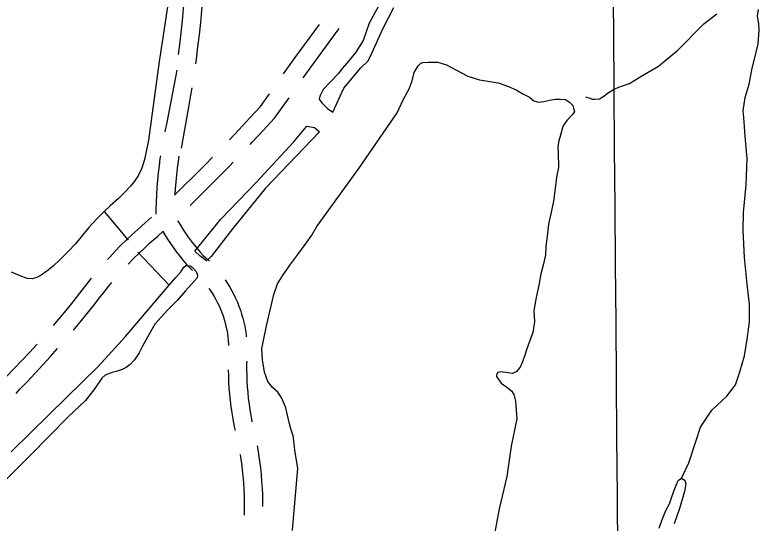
# Model space of a CAD drawing. Extents: x 3535183 to 3573198, y 534952 to 560562.
# Drawn here: x 3564705 to 3565923, y 548839 to 549671 of the extents above; entities that cross this region are included whole.
import ezdxf

# ---------------------------------------------------------------- set-up
doc = ezdxf.new("R2010")
doc.units = 0
for name, color, linetype in [('V-GRID-MAJR', 7, 'Continuous'), ('V-ROAD-CNTR', 7, 'Continuous'), ('V-TOPO-SHOR', 7, 'Continuous')]:
    doc.layers.add(name, color=color, linetype=linetype)

msp = doc.modelspace()

# ---------------------------------------------------------------- linework, layer by layer
at = {"layer": 'V-GRID-MAJR'}
msp.add_spline([(3565756.701, 540552.2170000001), (3565709.113, 546611.128), (3565661.509, 552671.9720000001), (3565613.9050000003, 558732.832), (3565613.89, 558734.748)], degree=3, dxfattribs=at)
at = {"layer": 'V-ROAD-CNTR'}
for points in [[(3564972.451905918, 549605.8430904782), (3564974.5566535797, 549622.1306757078), (3564976.875043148, 549641.6757810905), (3564978.986084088, 549661.2475511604), (3564980.891871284, 549680.8371784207), (3564982.5923341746, 549700.4470672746), (3564982.960160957, 549705.2719887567)], [(3565000.6908513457, 549590.9260928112), (3565001.766118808, 549598.605792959), (3565004.3293464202, 549618.4413242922), (3565006.684956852, 549638.3002189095), (3565008.829915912, 549658.1864488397), (3565010.766128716, 549678.0888215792), (3565011.824007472, 549690.2883732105)], [(3565144.714763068, 549574.4215323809), (3565163.6174191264, 549600.975388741), (3565203.390585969, 549655.3933412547)], [(3565176.8638456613, 549567.8531240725), (3565187.9485808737, 549583.424611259), (3565235.6765514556, 549648.726387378)], [(3564950.3991528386, 549479.5188570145), (3564951.1159821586, 549483.0087239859), (3564953.728583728, 549494.6938809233), (3564970.150771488, 549580.6671281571)], [(3564977.228710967, 549452.9224689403), (3564989.4339560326, 549519.5732154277), (3564992.8277847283, 549539.2820162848), (3564994.778465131, 549551.3667343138)], [(3565055.937061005, 549466.568029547), (3565071.4479057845, 549482.8878396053), (3565089.399178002, 549502.1185740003), (3565106.598509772, 549520.8770192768), (3565121.5181617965, 549541.8356769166)], [(3565089.764893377, 549458.6133119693), (3565093.2860942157, 549462.3181603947), (3565111.4208219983, 549481.7454259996), (3565129.9634902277, 549501.9689807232), (3565153.6672252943, 549535.2672417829)], [(3564935.8118292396, 549344.7231867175), (3564935.902598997, 549352.3720081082), (3564936.2522286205, 549364.3412000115), (3564936.8113487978, 549376.303509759), (3564937.5749649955, 549388.2535410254), (3564938.5491797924, 549400.1884389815), (3564939.727521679, 549412.102671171), (3564941.110760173, 549423.9966819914), (3564942.7042786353, 549435.8637437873), (3564943.3537778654, 549440.1508087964)], [(3564965.9768086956, 549375.8893160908), (3564967.111547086, 549377.0052502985), (3564979.022646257, 549389.0514640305), (3564997.946883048, 549407.5909437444), (3565016.5730158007, 549426.1683247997), (3565028.086439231, 549437.8579804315)], [(3564966.9043576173, 549376.801494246), (3564967.4970350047, 549386.0764589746), (3564968.4288202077, 549397.4915610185), (3564969.556478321, 549408.8933288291), (3564970.8792398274, 549420.2673180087), (3564972.403721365, 549431.6202562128), (3564973.6376571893, 549439.7649357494)], [(3564991.478845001, 549358.9812415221), (3565000.1873537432, 549367.7885359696), (3565019.0371169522, 549386.2550562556), (3565037.8529841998, 549405.0216752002), (3565056.501142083, 549423.9552743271), (3565062.0903174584, 549429.7329342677)], [(3564856.2620633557, 549270.4764108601), (3564859.9451613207, 549274.5530059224), (3564868.7588538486, 549283.9553680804), (3564877.745631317, 549293.1915511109), (3564886.902906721, 549302.258888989), (3564896.225503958, 549311.1563381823), (3564905.729019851, 549319.8949444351), (3564918.477109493, 549331.1157519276), (3564928.1598728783, 549339.8802424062)], [(3564971.0597362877, 549334.2238639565), (3564971.565058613, 549333.3120012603), (3564975.537983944, 549326.5692597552), (3564979.6853993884, 549319.9370114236), (3564984.0110753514, 549313.4118392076), (3564988.5018258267, 549307.0040960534), (3564993.1628975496, 549300.7201680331), (3564997.9878871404, 549294.5553796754), (3565002.9716867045, 549288.523611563), (3565008.1130576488, 549282.6245047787), (3565012.9913700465, 549277.3164237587), (3565017.3854707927, 549273.4678227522), (3565022.4290893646, 549268.7436117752), (3565023.498685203, 549267.670941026)], [(3564889.928247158, 549262.6725411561), (3564890.4551461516, 549263.2346319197), (3564899.052368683, 549272.070448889), (3564907.815093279, 549280.7471110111), (3564916.7364960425, 549289.2616618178), (3564925.7949801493, 549297.5910555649), (3564938.454890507, 549308.7342480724), (3564947.457512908, 549316.8830993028)], [(3564946.6710640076, 549316.4652530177), (3564949.892016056, 549310.9987402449), (3564954.4606006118, 549303.6929885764), (3564959.220924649, 549296.5121607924), (3564964.1661741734, 549289.4559039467), (3564969.2991024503, 549282.5358319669), (3564974.60811286, 549275.7526203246), (3564980.0963132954, 549269.110388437), (3564985.7569423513, 549262.6154952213), (3564992.0026299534, 549255.8195762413), (3564995.590036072, 549252.6775238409)], [(3564767.5039204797, 549162.2715074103), (3564776.6597237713, 549172.9987202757), (3564788.319564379, 549186.9705112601), (3564799.8221412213, 549201.0663206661), (3564811.0724666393, 549215.1734504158), (3564818.5659614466, 549225.19256359), (3564826.4719096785, 549235.3706414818), (3564830.2736772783, 549240.0784602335)], [(3565049.1219361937, 549237.0426910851), (3565052.889603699, 549231.3243492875), (3565056.494607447, 549225.4268221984), (3565059.8968332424, 549219.4130591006), (3565063.0947276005, 549213.2923000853), (3565066.0857038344, 549207.0655039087), (3565068.867459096, 549200.7404892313), (3565071.4345740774, 549194.3253994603), (3565073.782900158, 549187.8283999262), (3565075.913587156, 549181.2550956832), (3565077.819788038, 549174.6141377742), (3565079.503264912, 549167.9147410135), (3565080.9608292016, 549161.1598853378), (3565082.1893751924, 549154.3635128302), (3565083.1904966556, 549147.5271909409), (3565083.5617234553, 549144.2132237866)], [(3564800.652396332, 549154.9267935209), (3564811.458435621, 549167.8754887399), (3564823.171858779, 549182.229679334), (3564834.8175333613, 549196.8325495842), (3564842.4260385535, 549207.00543641), (3564849.9900903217, 549216.7433585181), (3564857.736454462, 549226.3358644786), (3564863.2331837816, 549232.8925803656)], [(3565022.282370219, 549223.03832122), (3565024.3129762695, 549220.1693563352), (3565027.5583963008, 549215.2436507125), (3565030.633392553, 549210.2131778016), (3565033.539166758, 549205.0769408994), (3565036.2712723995, 549199.8476999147), (3565038.8262961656, 549194.5284960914), (3565041.2025409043, 549189.1255107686), (3565043.393425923, 549183.6506005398), (3565045.399099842, 549178.1016000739), (3565047.218412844, 549172.4889043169), (3565048.8462119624, 549166.8178622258), (3565050.2847350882, 549161.0932589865), (3565051.5291707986, 549155.3261146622), (3565052.5786248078, 549149.5204871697), (3565053.4335033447, 549143.6828090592), (3565054.0899421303, 549137.8227349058), (3565054.5479264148, 549131.9380515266), (3565054.6406917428, 549129.8555512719)], [(3564673.7832192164, 549058.3471245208), (3564679.378651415, 549065.2739509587), (3564690.333551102, 549078.4467329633), (3564703.515807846, 549091.9589315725), (3564716.075953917, 549105.1235501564), (3564728.4924317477, 549118.4289011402), (3564740.7601729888, 549131.8718880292), (3564741.0873005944, 549132.2384218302)], [(3564706.6934025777, 549051.2006119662), (3564712.638448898, 549058.3492670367), (3564725.106192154, 549071.1290684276), (3564737.896046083, 549084.5344498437), (3564750.539568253, 549098.0830988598), (3564763.031827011, 549111.7721119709), (3564774.5214857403, 549124.6458291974)], [(3565084.216824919, 549104.281817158), (3565084.098581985, 549100.1479431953), (3565084.035741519, 549090.643564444), (3565084.1778571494, 549081.1401859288), (3565084.5287880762, 549071.6447490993), (3565085.0847508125, 549062.1556738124), (3565085.8475776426, 549052.6807651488), (3565086.8153150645, 549043.226714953), (3565087.9900237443, 549033.7932724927), (3565089.367706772, 549024.39022328), (3565090.9509463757, 549015.0212724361), (3565092.700656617, 549005.8887307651), (3565092.942523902, 549004.893738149)], [(3565054.0437886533, 549089.8811457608), (3565054.186142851, 549080.3618140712), (3565054.5612119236, 549070.2132509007), (3565055.1552491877, 549060.0743261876), (3565055.970422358, 549049.9492348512), (3565057.004684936, 549039.8452850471), (3565058.259976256, 549029.7647275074), (3565059.732293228, 549019.7157767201), (3565061.4250536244, 549009.6987275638), (3565063.375343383, 548999.5192692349), (3565065.5040341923, 548990.7622699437)], [(3565101.2958788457, 548965.784629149), (3565101.8482009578, 548962.7532403), (3565103.633953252, 548951.7419568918), (3565105.204806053, 548940.6977323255), (3565106.5632111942, 548929.6271924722), (3565107.7051886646, 548918.527828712), (3565108.630318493, 548907.4129226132), (3565109.3407035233, 548896.2828727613), (3565109.837755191, 548885.1351540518), (3565110.11296089, 548873.9831619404), (3565110.156065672, 548866.3069774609)], [(3565073.2756022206, 548951.5347830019), (3565073.974046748, 548947.2280431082), (3565075.463193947, 548936.7582676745), (3565076.750788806, 548926.2648075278), (3565077.8328113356, 548915.748171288), (3565078.709681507, 548905.2130773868), (3565079.383296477, 548894.6591272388), (3565079.854244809, 548884.0968459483), (3565080.11503911, 548873.5288380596), (3565080.1744146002, 548862.9551340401), (3565080.0274837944, 548852.384873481), (3565080.0114012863, 548851.9038159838)]]:
    msp.add_lwpolyline(points, dxfattribs=at)
at = {"layer": 'V-TOPO-SHOR'}
for p, q in [((3564850.822, 549349.041), (3564890.251, 549302.042)), ((3564905.682, 549282.383), (3564957.443, 549228.428))]:
    msp.add_line(p, q, dxfattribs=at)
for points in [[(3565312.085, 549707.703), (3565284.728, 549657.388), (3565274.832, 549629.091), (3565262.927, 549609.801), (3565251.057, 549595.356), (3565240.588, 549582.976), (3565234.298, 549574.718), (3565221.0500000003, 549560.976), (3565209.196, 549548.609), (3565204.281, 549538.956), (3565202.855, 549533.431), (3565202.849, 549532.7390000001), (3565207.1010000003, 549527.17)], [(3564954.654, 549684.055), (3564940.9080000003, 549594.473), (3564923.295, 549465.875), (3564919.115, 549444.789), (3564917.407, 549436.581), (3564915.326, 549428.932), (3564912.119, 549418.86), (3564907.231, 549408.792), (3564900.288, 549398.732), (3564893.724, 549390.5380000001), (3564884.3540000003, 549380.486), (3564874.424, 549370.623), (3564860.751, 549358.345), (3564850.822, 549349.041), (3564838.645, 549336.946), (3564825.528, 549322.986), (3564815.4, 549310.324), (3564803.589, 549296.358), (3564791.969, 549283.7), (3564778.8540000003, 549270.3), (3564767.0530000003, 549259.509), (3564756.758, 549251.513), (3564747.398, 549245.011), (3564740.29, 549241.1140000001), (3564732.626, 549238.898), (3564724.786, 549239.485), (3564713.037, 549244.005), (3564699.24, 549250.029)], [(3565207.1010000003, 549527.17), (3565216.716, 549517.4130000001), (3565224.98, 549511.816), (3565243.258, 549551.125), (3565271.181, 549584.137), (3565283.0300000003, 549595.8150000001), (3565289.35, 549608.224), (3565307.639, 549648.917), (3565325.188, 549682.6950000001)], [(3565639.065, 549536.529), (3565646.661, 549534.397), (3565650.112, 549532.988), (3565653.571, 549532.962), (3565661.88, 549533.595), (3565668.828, 549537.6950000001), (3565675.091, 549542.493), (3565686.214, 549549.331), (3565696.6240000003, 549553.407), (3565711.1950000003, 549558.836), (3565731.3540000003, 549571.145), (3565758.457, 549586.861), (3565790.48, 549612.922), (3565833.008, 549656.206), (3565853.89, 549672.662)], [(3565796.228, 548912.444), (3565808.181, 548937.96), (3565820.213, 548974.5480000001), (3565827.288, 548995.948), (3565846.179, 549024.181), (3565870.5670000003, 549046.838), (3565884.542, 549065.42), (3565891.6180000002, 549086.819), (3565899.423, 549113.058), (3565903.773, 549140.014), (3565907.441, 549168.358), (3565907.65, 549196.729), (3565903.74, 549229.9720000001), (3565899.216, 549273.601), (3565897.469, 549318.596), (3565897.684, 549347.657), (3565902.165, 549392.604), (3565903.863, 549435.495), (3565900.6720000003, 549472.194), (3565898.129, 549502.66), (3565897.5160000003, 549513.737), (3565900.447, 549535.86), (3565906.833, 549557.263), (3565911.869, 549583.523), (3565916.147, 549600.792), (3565921.8510000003, 549623.586), (3565923.397, 549645.719), (3565922.776, 549655.41), (3565920.802, 549669.264), (3565922.262, 549679.633)], [(3565113.542, 549086.393), (3565109.841, 549106.349), (3565109.126, 549124.283), (3565112.807, 549143.4940000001), (3565116.561, 549162.241), (3565128.398, 549213.169), (3565134.528, 549230.591), (3565143.086, 549243.532), (3565156.39, 549263.363), (3565167.738, 549278.823), (3565181.646, 549297.2660000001), (3565190.745, 549310.356), (3565199.161, 549324.531), (3565267.5700000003, 549419.5210000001), (3565330.521, 549510.327), (3565340.612, 549531.932), (3565350.244, 549549.862), (3565355.015, 549563.196), (3565358.71, 549576.508), (3565364.897, 549587.523), (3565369.48, 549591.8420000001), (3565372.593, 549592.79), (3565381.2630000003, 549593.296), (3565397.27, 549593.486), (3565411.241, 549589.075), (3565427.953, 549580.412), (3565446.424, 549570.35), (3565465.464, 549564.671), (3565496.129, 549559.752), (3565513.166, 549553.702), (3565525.44, 549548.457), (3565536.548, 549541.912), (3565547.435, 549536.4450000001), (3565554.392, 549530.316), (3565562.0700000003, 549528.026), (3565570.774, 549529.118), (3565580.869, 549531.274), (3565589.268, 549532.675), (3565597.812, 549533.152), (3565606.268, 549532.321), (3565612.934, 549528.27), (3565618.2800000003, 549522.769), (3565619.554, 549517.9890000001), (3565621.202, 549512.127), (3565617.09, 549507.446)], [(3565617.09, 549507.446), (3565608.632, 549497.89), (3565604.517, 549492.764), (3565601.791, 549488.397), (3565598.068, 549473.883), (3565595.463, 549464.745), (3565593.7770000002, 549455.216), (3565594.47, 549444.9), (3565594.605, 549421.123), (3565591.49, 549405.525), (3565589.69, 549390.919), (3565586.8880000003, 549365.931), (3565582.429, 549345.3420000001), (3565578.4560000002, 549328.135), (3565576.156, 549308.454), (3565573.879, 549291.6190000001), (3565573.396, 549278.08), (3565570.2090000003, 549263.484), (3565566.166, 549247.2), (3565562.875, 549228.604), (3565558.187, 549208.403), (3565554.183, 549187.116), (3565555.357, 549168.563), (3565552.613, 549151.272), (3565547.4250000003, 549136.305), (3565543.184, 549124.486), (3565539.72, 549114.123), (3565535.87, 549103.226), (3565531.805, 549094.176), (3565525.514, 549086.451), (3565518.9560000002, 549083.958), (3565508.734, 549085.804), (3565499.973, 549086.944), (3565495.4220000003, 549085.595), (3565493.395, 549081.914), (3565493.221, 549079.145), (3565501.0670000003, 549068.393), (3565510.174, 549061.787), (3565517.899, 549055.344), (3565521.86, 549049.697), (3565524.315, 549038.5210000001), (3565526.339, 549009.882), (3565517.469, 548965.01), (3565510.176, 548915.203), (3565497.71, 548862.354), (3565479.358, 548762.691)], [(3565018.363, 549268.3640000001), (3565007.353, 549276.751), (3564999.106, 549284.4230000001), (3565041.7, 549336.702), (3565099.575, 549396.481), (3565160.953, 549462.461), (3565182.596, 549488.598), (3565195.038, 549486.431), (3565203.289, 549479.452), (3565114.732, 549387.3740000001), (3565060.96, 549320.644), (3565026.0270000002, 549275.229), (3565018.363, 549268.3640000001)], [(3564698.662, 548955.878), (3564731.305, 548988.067), (3564788.258, 549044.397), (3564840.808, 549095.206), (3564885.741, 549144.655), (3564928.599, 549195.496), (3564957.443, 549228.428), (3564968.2120000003, 549241.044), (3564976.086, 549250.246), (3564981.419, 549257.84), (3564984.659, 549260.598), (3564991.35, 549260.344), (3564995.032, 549257.7930000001), (3565001.24, 549251.081), (3565003.525, 549245.074), (3565002.819, 549240.694), (3564984.055, 549219.071), (3564970.389, 549203.428), (3564954.644, 549187.562), (3564933.799, 549164.561), (3564924.514, 549148.444), (3564913.6040000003, 549128.871), (3564908.259, 549117.814), (3564900.3740000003, 549106.304), (3564893.427, 549098.946), (3564886.947, 549093.662), (3564880.2460000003, 549090.686), (3564870.545, 549087.4890000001), (3564864.077, 549085.664), (3564852.526, 549081.3200000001), (3564846.972, 549076.264), (3564835.608, 549059.231), (3564820.313, 549039.902), (3564791.84, 549013.005), (3564730.021, 548950.232), (3564672.8370000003, 548893.672)], [(3565153.795, 549003.765), (3565148.278, 549027.89), (3565141.62, 549043.559), (3565134.9990000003, 549053.226), (3565126.668, 549060.982), (3565118.582, 549070.736), (3565113.542, 549086.393)], [(3565159.345, 548826.824), (3565160.4450000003, 548840.437), (3565168.092, 548928.253), (3565163.003, 548958.377), (3565162.086, 548969.616), (3565160.1750000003, 548981.79), (3565156.72, 548993.51), (3565153.795, 549003.765)], [(3565759.522, 548830.817), (3565763.839, 548843.386), (3565770.8740000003, 548859.698), (3565776.795, 548870.87), (3565780.719, 548882.212), (3565785.429, 548895.852), (3565790.6720000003, 548909.104), (3565796.228, 548912.444), (3565801.893, 548909.637), (3565803.464, 548903.634), (3565801.139, 548890.59), (3565793.099, 548862.762), (3565784.235, 548837.858)]]:
    msp.add_lwpolyline(points, dxfattribs=at)

doc.saveas('drawing.dxf')
